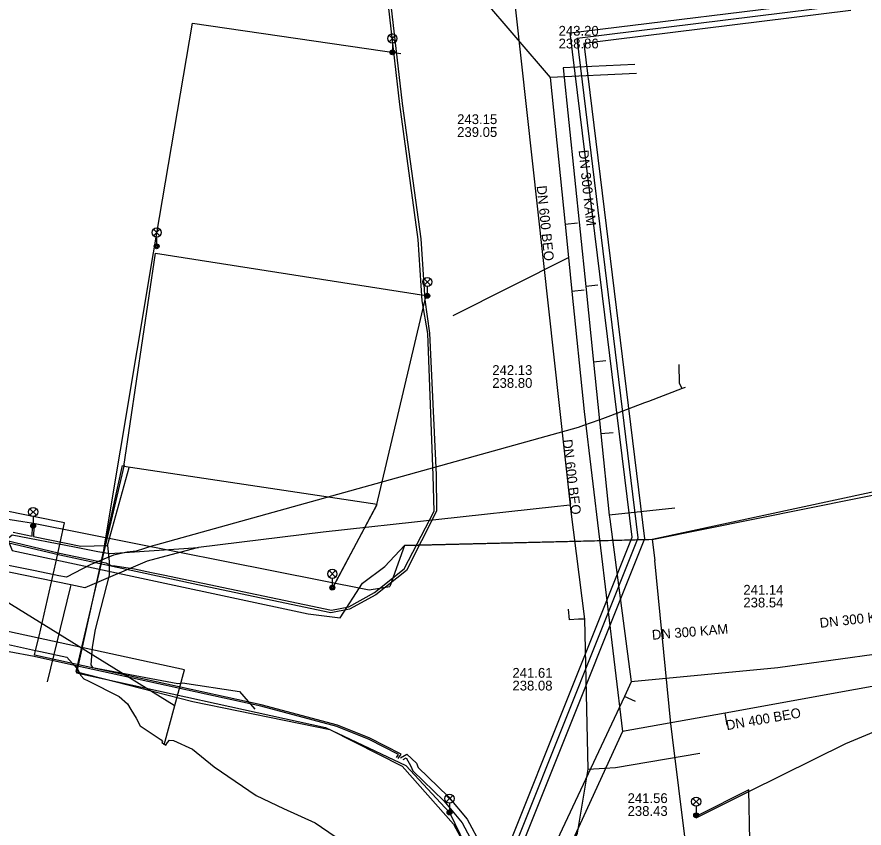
# Model space of a CAD drawing. Extents: x -595540 to -593988, y -1160850 to -1159202.
# Drawn here: x -594708.8 to -594639.7, y -1160802.7 to -1160736.4 of the extents above; entities that cross this region are included whole.
import ezdxf

# ---------------------------------------------------------------- set-up
doc = ezdxf.new("R2010")
doc.units = 0
for name, color, linetype in [('BVK-DESTOVA_popisy', 7, 'Continuous'), ('BVK-DESTOVA_trasa sítě', 7, 'Continuous'), ('BVK-SPLASKOVA_popisy', 7, 'Continuous'), ('BVK-SPLASKOVA_trasa sítě', 7, 'Continuous'), ('BVK-VODOVOD_trasa sítě', 7, 'Continuous'), ('BVK-VODOVOD_trasa zrušené sítě', 7, 'Continuous'), ('CETIN_kabel podzemní', 7, 'Continuous'), ('DESTOVA_trasa neprovozované sítě', 7, 'Continuous'), ('DSP-SDEL-VODAFONE_kabel', 7, 'Continuous'), ('DSP-TSB_kabel VO', 7, 'Continuous'), ('EON-NN_kabel', 7, 'Continuous'), ('EON-VN_kabel', 7, 'Continuous'), ('INNOGY-STL_trasa sítě', 7, 'Continuous'), ('JEDNOTNA_trasa neprovozované sítě', 7, 'Continuous'), ('SPLASKOVA_neprovozovaná  trasa sítě', 7, 'Continuous'), ('TEPLARNY-HORKOVODY_trasa sítě', 7, 'Continuous'), ('TEPLARNY-HORKOVODY_trasa sítě obvodem', 7, 'Continuous'), ('TSB_kabel VO', 7, 'Continuous'), ('TSB_lampy VO', 7, 'Continuous')]:
    doc.layers.add(name, color=color, linetype=linetype)

msp = doc.modelspace()

# ---------------------------------------------------------------- linework, layer by layer
at = {"layer": 'BVK-DESTOVA_popisy'}
for p, q in [((-594672.865, -1160745.299), (-594672.865, -1160745.299)), ((-594669.999, -1160765.785), (-594669.999, -1160765.785)), ((-594658.955, -1160800.738), (-594658.955, -1160800.738))]:
    msp.add_line(p, q, dxfattribs=at)
at = {"layer": 'BVK-DESTOVA_trasa sítě'}
for p, q in [((-594678.505, -1160725.924), (-594665.27, -1160741.36)), ((-594662.5, -1160768.64), (-594659.37, -1160794.78)), ((-594659.37, -1160794.78), (-594673.199, -1160824.964))]:
    msp.add_line(p, q, dxfattribs=at)
for points in [[(-594665.27, -1160741.36), (-594664.05, -1160753.377), (-594663.777, -1160756.059), (-594663.496, -1160758.831), (-594662.5, -1160768.64)], [(-594629.73, -1160789.413), (-594650.996, -1160793.264), (-594659.37, -1160794.78)]]:
    msp.add_lwpolyline(points, dxfattribs=at)
at = {"layer": 'BVK-SPLASKOVA_popisy'}
for p, q in [((-594664.586, -1160737.155), (-594664.586, -1160737.155)), ((-594649.507, -1160782.799), (-594649.507, -1160782.799)), ((-594668.354, -1160789.582), (-594668.354, -1160789.582))]:
    msp.add_line(p, q, dxfattribs=at)
at = {"layer": 'BVK-SPLASKOVA_trasa sítě'}
for p, q in [((-594628.914, -1160787.098), (-594646.696, -1160789.562)), ((-594646.696, -1160789.562), (-594658.656, -1160790.726))]:
    msp.add_line(p, q, dxfattribs=at)
for points in [[(-594664.22, -1160740.58), (-594662.375, -1160758.432), (-594661.736, -1160764.621), (-594661.131, -1160770.472), (-594660.447, -1160777.094), (-594660.401, -1160777.442), (-594658.656, -1160790.726)], [(-594658.656, -1160790.726), (-594659.207, -1160791.9), (-594675.292, -1160826.163)]]:
    msp.add_lwpolyline(points, dxfattribs=at)
at = {"layer": 'BVK-VODOVOD_trasa sítě'}
for p, q in [((-594663.613, -1160776.281), (-594663.911, -1160776.319)), ((-594663.58, -1160776.58), (-594663.613, -1160776.281))]:
    msp.add_line(p, q, dxfattribs=at)
for points in [[(-594663.613, -1160776.281), (-594669.38, -1160723.97), (-594669.93, -1160717.69), (-594661.249, -1160709.131)], [(-594693.98, -1160779.75), (-594694.19, -1160779.79), (-594698.17, -1160780.87), (-594703.26, -1160783.03), (-594704.39, -1160782.8), (-594708.26, -1160782.01), (-594714.11, -1160780.82), (-594715.88, -1160780.46), (-594719.88, -1160779.65), (-594721.92, -1160779.23), (-594723.11, -1160778.99), (-594725.117, -1160778.578), (-594731.58, -1160777.26), (-594732.12, -1160777.15), (-594737.43, -1160776.07), (-594743.19, -1160774.9), (-594744.87, -1160774.56), (-594746.33, -1160774.26), (-594746.73, -1160774.18)], [(-594663.912, -1160776.318), (-594664.927, -1160776.433), (-594683.797, -1160778.497), (-594693.98, -1160779.75)], [(-594663.221, -1160803.49), (-594663.05, -1160803.06), (-594662.18, -1160797.841), (-594662.44, -1160785.61), (-594663.58, -1160776.58)], [(-594704.39, -1160782.8), (-594704.45, -1160783.02), (-594706.326, -1160790.715)], [(-594662.44, -1160785.61), (-594662.963, -1160785.608), (-594663.69, -1160785.657), (-594663.785, -1160784.772)], [(-594662.18, -1160797.841), (-594660.848, -1160797.767), (-594659.951, -1160797.718), (-594653.049, -1160796.526)]]:
    msp.add_lwpolyline(points, dxfattribs=at)
at = {"layer": 'BVK-VODOVOD_trasa zrušené sítě'}
for points in [[(-594752.854, -1160776.76), (-594751.105, -1160777.06), (-594748.338, -1160777.534), (-594744.47, -1160778.367), (-594742.813, -1160778.71), (-594733.059, -1160780.787), (-594725.645, -1160782.365), (-594724.297, -1160782.652), (-594715.831, -1160784.455), (-594714.122, -1160784.819), (-594710.59, -1160779.855), (-594709.193, -1160778.722), (-594704.095, -1160779.697), (-594702.193, -1160780.06)], [(-594702.193, -1160780.06), (-594701.222, -1160780.245), (-594693.98, -1160779.75)]]:
    msp.add_lwpolyline(points, dxfattribs=at)
at = {"layer": 'CETIN_kabel podzemní'}
for points in [[(-594614.74, -1160770.04), (-594615.04, -1160770.08), (-594656.95, -1160779.09)], [(-594656.95, -1160779.09), (-594615.04, -1160770.66)], [(-594729.15, -1160773.11), (-594722.23, -1160774.48), (-594716.27, -1160776.11), (-594715.82, -1160776.21), (-594710.1, -1160777.69), (-594709.18, -1160779.98), (-594685.02, -1160785.16), (-594682.4, -1160785.5), (-594680.6, -1160782.65), (-594678.76, -1160781.31), (-594677.16, -1160779.58)], [(-594715.17, -1160776.82), (-594714.21, -1160776.95), (-594710.24, -1160777.33), (-594707.44, -1160777.75), (-594680.06, -1160783.21), (-594678.37, -1160782.92)], [(-594656.95, -1160779.09), (-594677.16, -1160779.58)], [(-594656.95, -1160779.09), (-594656.72, -1160780.82)], [(-594696.79, -1160795.86), (-594695.13, -1160789.74), (-594730.35, -1160782.08), (-594743.75, -1160779.44), (-594745.55, -1160781.16)], [(-594677.16, -1160779.58), (-594678.37, -1160782.92)], [(-594669.097, -1160843.241), (-594663.31, -1160827.82), (-594660.36, -1160820.17), (-594655.23, -1160805.39), (-594654.25, -1160803.55), (-594655.29, -1160795.22), (-594655.43, -1160794.12), (-594656.72, -1160780.82)]]:
    msp.add_lwpolyline(points, dxfattribs=at)
at = {"layer": 'DESTOVA_trasa neprovozované sítě'}
for p, q in [((-594658.215, -1160741.049), (-594665.27, -1160741.36)), ((-594663.055, -1160753.276), (-594664.05, -1160753.377)), ((-594673.19, -1160760.8), (-594663.777, -1160756.059)), ((-594662.501, -1160758.73), (-594663.496, -1160758.831)), ((-594650.818, -1160794.248), (-594650.996, -1160793.264))]:
    msp.add_line(p, q, dxfattribs=at)
at = {"layer": 'DSP-SDEL-VODAFONE_kabel'}
msp.add_lwpolyline([(-594729.15, -1160773.113), (-594722.23, -1160774.48), (-594716.27, -1160776.11), (-594715.82, -1160776.21), (-594710.1, -1160777.69), (-594709.18, -1160779.98), (-594685.02, -1160785.16), (-594682.4, -1160785.5), (-594680.6, -1160782.65), (-594678.76, -1160781.31), (-594677.16, -1160779.58), (-594657.217, -1160779.099)], dxfattribs=at)
at = {"layer": 'DSP-TSB_kabel VO'}
msp.add_lwpolyline([(-594701.4, -1160779.59), (-594701.27, -1160780.88), (-594701.28, -1160782.01), (-594702.42, -1160786.44), (-594702.66, -1160787.89), (-594702.75, -1160789.32), (-594702.62, -1160789.54), (-594695.67, -1160790.84), (-594695.29, -1160790.81), (-594690.62, -1160791.5), (-594689.38, -1160792.96)], dxfattribs=at)
at = {"layer": 'EON-NN_kabel'}
for points in [[(-594677.681, -1160796.982), (-594677.441, -1160796.627), (-594679.994, -1160795.309), (-594682.644, -1160794.247), (-594688.852, -1160792.584), (-594704.249, -1160789.222), (-594707.373, -1160788.54), (-594707.275, -1160788.15), (-594706.983, -1160786.995), (-594705.609, -1160780.99), (-594704.919, -1160777.725), (-594710.154, -1160776.658)], [(-594677.814, -1160796.894), (-594677.651, -1160796.653), (-594680.044, -1160795.419), (-594682.682, -1160794.361), (-594688.88, -1160792.7), (-594704.104, -1160789.377), (-594707.401, -1160788.658), (-594715.584, -1160787.126), (-594718.158, -1160786.643), (-594718.18, -1160786.969), (-594718.231, -1160786.964), (-594718.283, -1160786.617), (-594724.476, -1160785.113), (-594724.605, -1160785.527), (-594724.649, -1160785.522), (-594724.593, -1160785.086), (-594736.095, -1160782.505), (-594735.913, -1160782.929), (-594736.258, -1160782.837), (-594736.211, -1160782.479), (-594738.267, -1160782.039), (-594738.443, -1160782.001), (-594738.528, -1160782.441)], [(-594714.889, -1160786.456), (-594707.275, -1160788.15), (-594706.884, -1160788.237), (-594704.735, -1160788.708), (-594704.249, -1160789.222), (-594704.116, -1160789.363), (-594704.104, -1160789.377), (-594703.863, -1160789.68), (-594703.588, -1160790.195), (-594703.342, -1160790.475), (-594702.974, -1160790.63), (-594700.456, -1160791.915), (-594699.777, -1160792.503), (-594699.503, -1160792.964), (-594699.076, -1160793.693), (-594698.723, -1160794.32), (-594697.025, -1160795.46), (-594696.913, -1160795.585), (-594696.965, -1160795.657), (-594696.817, -1160795.766)], [(-594696.817, -1160795.766), (-594696.635, -1160795.892), (-594696.508, -1160795.657), (-594696.338, -1160795.471), (-594696.028, -1160795.517), (-594694.455, -1160796.211), (-594692.697, -1160797.646), (-594689.256, -1160799.989), (-594687.05, -1160801.067), (-594684.461, -1160802.241), (-594682.817, -1160803.355), (-594676.972, -1160805.815), (-594674.444, -1160807.132), (-594671.571, -1160808.101), (-594670.694, -1160808.309), (-594670.63, -1160807.823)], [(-594677.498, -1160796.917), (-594676.975, -1160796.61), (-594676.188, -1160797.356), (-594676.055, -1160797.71), (-594673.597, -1160800.089), (-594672.042, -1160801.939), (-594670.883, -1160804.103), (-594670.115, -1160807.718), (-594670.07, -1160808.54), (-594668.99, -1160808.82), (-594660.05, -1160813.59), (-594654.97, -1160816.82), (-594645.26, -1160820.98), (-594634.41, -1160825.25), (-594630.36, -1160826.78), (-594621.88, -1160837.13), (-594619.55, -1160839.54), (-594619.17, -1160839.81)], [(-594677.266, -1160797.064), (-594677.027, -1160796.93), (-594676.642, -1160797.602), (-594676.485, -1160797.99), (-594673.963, -1160800.431), (-594672.458, -1160802.221), (-594671.357, -1160804.277), (-594670.696, -1160807.398), (-594670.63, -1160807.823)]]:
    msp.add_lwpolyline(points, dxfattribs=at)
at = {"layer": 'EON-VN_kabel'}
for points in [[(-594662.229, -1160729.989), (-594667.12, -1160729.9), (-594669.38, -1160730.34), (-594678.6, -1160731.12), (-594678.94, -1160731.82), (-594678.28, -1160735.45), (-594677.36, -1160743.5), (-594675.82, -1160754.54), (-594675.51, -1160759.53), (-594675.12, -1160762.25), (-594674.58, -1160773.81), (-594674.55, -1160776.77), (-594677, -1160781.62), (-594679.5, -1160783.62), (-594681.66, -1160784.77), (-594683.17, -1160785.07), (-594693.66, -1160782.87), (-594705.3, -1160780.38), (-594711.43, -1160778.93)], [(-594711.33, -1160778.78), (-594705.32, -1160780.22), (-594701.539, -1160781.009), (-594701.09, -1160781.21), (-594700.77, -1160781.24), (-594699.19, -1160781.5), (-594697.82, -1160781.8), (-594696.86, -1160781.985), (-594693.62, -1160782.66), (-594683.13, -1160784.86), (-594681.7, -1160784.58), (-594679.61, -1160783.43), (-594677.2, -1160781.48), (-594674.73, -1160776.79), (-594674.81, -1160773.88), (-594675.26, -1160762.28), (-594675.71, -1160759.6), (-594676.05, -1160754.59), (-594677.54, -1160743.57), (-594678.48, -1160735.48)]]:
    msp.add_lwpolyline(points, dxfattribs=at)
at = {"layer": 'INNOGY-STL_trasa sítě'}
for points in [[(-594654.499, -1160766.771), (-594654.726, -1160766.352), (-594654.744, -1160764.801)], [(-594654.253, -1160766.677), (-594654.499, -1160766.771), (-594657.254, -1160767.819)], [(-594657.254, -1160767.819), (-594657.58, -1160767.945), (-594660.361, -1160769.004), (-594660.99, -1160769.244)], [(-594660.99, -1160769.244), (-594661.309, -1160769.354), (-594662.542, -1160769.781), (-594662.997, -1160769.938), (-594697.496, -1160779.549), (-594697.712, -1160779.616), (-594699.069, -1160780.035), (-594699.809, -1160780.116), (-594700.918, -1160780.369), (-594702.827, -1160781.156), (-594704.757, -1160782.173), (-594705.375, -1160782.048), (-594707.316, -1160781.654), (-594709.488, -1160781.213)]]:
    msp.add_lwpolyline(points, dxfattribs=at)
at = {"layer": 'JEDNOTNA_trasa neprovozované sítě'}
msp.add_line((-594695.95, -1160792.66), (-594713.004, -1160782.098), dxfattribs=at)
at = {"layer": 'SPLASKOVA_neprovozovaná  trasa sítě'}
for p, q in [((-594658.374, -1160740.296), (-594664.22, -1160740.58)), ((-594661.381, -1160758.329), (-594662.375, -1160758.432)), ((-594660.741, -1160764.518), (-594661.736, -1160764.621)), ((-594660.137, -1160770.37), (-594661.131, -1160770.472)), ((-594655.086, -1160776.54), (-594660.447, -1160777.094)), ((-594658.302, -1160792.325), (-594659.207, -1160791.9))]:
    msp.add_line(p, q, dxfattribs=at)
at = {"layer": 'TEPLARNY-HORKOVODY_trasa sítě'}
msp.add_lwpolyline([(-594673.738, -1160818.156), (-594658.08, -1160778.97), (-594663.082, -1160738.146), (-594641.28, -1160735.474)], dxfattribs=at)
at = {"layer": 'TEPLARNY-HORKOVODY_trasa sítě obvodem'}
for points in [[(-594674.017, -1160817.506), (-594658.592, -1160778.904), (-594663.639, -1160737.711), (-594641.837, -1160735.039)], [(-594640.723, -1160735.909), (-594662.525, -1160738.581), (-594657.568, -1160779.036), (-594673.459, -1160818.806)]]:
    msp.add_lwpolyline(points, dxfattribs=at)
at = {"layer": 'TSB_kabel VO'}
for points in [[(-594701.67, -1160779.77), (-594697.65, -1160755.68), (-594694.46, -1160736.94), (-594677.46, -1160739.41)], [(-594700.073, -1160773.12), (-594697.49, -1160755.72), (-594675.41, -1160759.17), (-594679.48, -1160776.34), (-594682.997, -1160782.965), (-594679.39, -1160776.23), (-594700.073, -1160773.12)], [(-594700.042, -1160772.991), (-594703.99, -1160789.88), (-594694.45, -1160792.32), (-594683.27, -1160794.6), (-594677.35, -1160797.6), (-594673.17, -1160802.33), (-594669.73, -1160808.67), (-594655.83, -1160815.02), (-594655.98, -1160812.73), (-594649.06, -1160807.96), (-594648.99, -1160803.68), (-594649.067, -1160799.546), (-594653.287, -1160801.646), (-594653.36, -1160801.62)], [(-594709.11, -1160778.49), (-594707.551, -1160778.811), (-594707.523, -1160778.059), (-594707.46, -1160777.971), (-594707.403, -1160778.063), (-594707.432, -1160778.836), (-594703.58, -1160779.63), (-594701.4, -1160779.59), (-594699.637, -1160773.222)], [(-594700.214, -1160773.064), (-594703.92, -1160789.97), (-594683.6, -1160794.44), (-594677.06, -1160797.55), (-594673.492, -1160801.379), (-594670.06, -1160808.45), (-594668.286, -1160816.895), (-594671.042, -1160824.959), (-594678.104, -1160843.241)], [(-594653.36, -1160801.62), (-594653.353, -1160801.814), (-594649.013, -1160799.654), (-594641.15, -1160795.75), (-594637.04, -1160794.04), (-594635.592, -1160793.266), (-594635.52, -1160793.11), (-594635.307, -1160793.119), (-594626.28, -1160788.6), (-594616.629, -1160784.698), (-594616.55, -1160784.37), (-594616.379, -1160784.676), (-594614.52, -1160785.04), (-594611.83, -1160784.88), (-594608.374, -1160784.919), (-594612.222, -1160794.783), (-594612.145, -1160795.255), (-594612.307, -1160795.401), (-594612.997, -1160797.57), (-594612.771, -1160798.266), (-594612.638, -1160799.118)]]:
    msp.add_lwpolyline(points, dxfattribs=at)
at = {"layer": 'TSB_lampy VO'}
for p, q in [((-594678.415, -1160738.45), (-594677.885, -1160737.92)), ((-594678.415, -1160737.92), (-594677.885, -1160738.45)), ((-594678.415, -1160738.45), (-594677.885, -1160737.92)), ((-594678.415, -1160737.92), (-594677.885, -1160738.45)), ((-594678.15, -1160738.56), (-594678.15, -1160739.31)), ((-594678.15, -1160738.56), (-594678.15, -1160739.31)), ((-594697.655, -1160754.29), (-594697.125, -1160753.76)), ((-594697.655, -1160753.76), (-594697.125, -1160754.29)), ((-594697.655, -1160754.29), (-594697.125, -1160753.76)), ((-594697.655, -1160753.76), (-594697.125, -1160754.29)), ((-594697.39, -1160754.4), (-594697.39, -1160755.15)), ((-594697.39, -1160754.4), (-594697.39, -1160755.15)), ((-594675.565, -1160758.33), (-594675.035, -1160757.8)), ((-594675.565, -1160757.8), (-594675.035, -1160758.33)), ((-594675.565, -1160758.33), (-594675.035, -1160757.8)), ((-594675.565, -1160757.8), (-594675.035, -1160758.33)), ((-594675.3, -1160758.44), (-594675.3, -1160759.19)), ((-594675.3, -1160758.44), (-594675.3, -1160759.19)), ((-594707.738, -1160777.112), (-594707.208, -1160776.582)), ((-594707.738, -1160776.582), (-594707.208, -1160777.112)), ((-594707.738, -1160777.112), (-594707.208, -1160776.582)), ((-594707.738, -1160776.582), (-594707.208, -1160777.112)), ((-594707.473, -1160777.222), (-594707.473, -1160777.972)), ((-594707.473, -1160777.222), (-594707.473, -1160777.972)), ((-594683.322, -1160782.165), (-594682.792, -1160781.635)), ((-594683.322, -1160781.635), (-594682.792, -1160782.165)), ((-594683.322, -1160782.165), (-594682.792, -1160781.635)), ((-594683.322, -1160781.635), (-594682.792, -1160782.165)), ((-594683.057, -1160782.275), (-594683.057, -1160783.025)), ((-594683.057, -1160782.275), (-594683.057, -1160783.025)), ((-594673.757, -1160800.519), (-594673.227, -1160799.989)), ((-594673.757, -1160799.989), (-594673.227, -1160800.519)), ((-594673.757, -1160800.519), (-594673.227, -1160799.989)), ((-594673.757, -1160799.989), (-594673.227, -1160800.519)), ((-594673.492, -1160800.629), (-594673.492, -1160801.379)), ((-594673.492, -1160800.629), (-594673.492, -1160801.379)), ((-594653.625, -1160800.76), (-594653.095, -1160800.23)), ((-594653.625, -1160800.23), (-594653.095, -1160800.76)), ((-594653.625, -1160800.76), (-594653.095, -1160800.23)), ((-594653.625, -1160800.23), (-594653.095, -1160800.76)), ((-594653.36, -1160800.87), (-594653.36, -1160801.62)), ((-594653.36, -1160800.87), (-594653.36, -1160801.62))]:
    msp.add_line(p, q, dxfattribs=at)
for centre, radius in [((-594678.15, -1160738.185), 0.375), ((-594678.15, -1160738.185), 0.375), ((-594678.15, -1160739.31), 0.2), ((-594678.15, -1160739.31), 0.2), ((-594678.15, -1160739.31), 0.145), ((-594678.15, -1160739.31), 0.145), ((-594678.15, -1160739.31), 0.0876), ((-594678.15, -1160739.31), 0.0876), ((-594697.39, -1160754.025), 0.375), ((-594697.39, -1160754.025), 0.375), ((-594697.39, -1160755.15), 0.2), ((-594697.39, -1160755.15), 0.2), ((-594697.39, -1160755.15), 0.145), ((-594697.39, -1160755.15), 0.145), ((-594697.39, -1160755.15), 0.0876), ((-594697.39, -1160755.15), 0.0876), ((-594675.3, -1160758.065), 0.375), ((-594675.3, -1160758.065), 0.375), ((-594675.3, -1160759.19), 0.2), ((-594675.3, -1160759.19), 0.2), ((-594675.3, -1160759.19), 0.145), ((-594675.3, -1160759.19), 0.145), ((-594675.3, -1160759.19), 0.0876), ((-594675.3, -1160759.19), 0.0876), ((-594707.473, -1160776.847), 0.375), ((-594707.473, -1160776.847), 0.375), ((-594707.473, -1160777.972), 0.2), ((-594707.473, -1160777.972), 0.2), ((-594707.473, -1160777.972), 0.145), ((-594707.473, -1160777.972), 0.145), ((-594707.473, -1160777.972), 0.0876), ((-594707.473, -1160777.972), 0.0876), ((-594683.057, -1160781.9), 0.375), ((-594683.057, -1160781.9), 0.375), ((-594683.057, -1160783.025), 0.2), ((-594683.057, -1160783.025), 0.2), ((-594683.057, -1160783.025), 0.145), ((-594683.057, -1160783.025), 0.145), ((-594683.057, -1160783.025), 0.0876), ((-594683.057, -1160783.025), 0.0876), ((-594673.492, -1160800.254), 0.375), ((-594673.492, -1160800.254), 0.375), ((-594653.36, -1160800.495), 0.375), ((-594653.36, -1160800.495), 0.375), ((-594673.492, -1160801.379), 0.2), ((-594673.492, -1160801.379), 0.2), ((-594673.492, -1160801.379), 0.145), ((-594673.492, -1160801.379), 0.145), ((-594673.492, -1160801.379), 0.0876), ((-594673.492, -1160801.379), 0.0876), ((-594653.36, -1160801.62), 0.2), ((-594653.36, -1160801.62), 0.2), ((-594653.36, -1160801.62), 0.145), ((-594653.36, -1160801.62), 0.145), ((-594653.36, -1160801.62), 0.0876), ((-594653.36, -1160801.62), 0.0876)]:
    msp.add_circle(centre, radius, dxfattribs=at)

# ---------------------------------------------------------------- texts
at = {"layer": 'BVK-DESTOVA_popisy'}
for s, p in [('243.15', (-594672.865, -1160745.174)), ('239.05', (-594672.865, -1160746.224)), ('242.13', (-594669.999, -1160765.66)), ('238.80', (-594669.999, -1160766.71)), ('241.56', (-594658.955, -1160800.613)), ('238.43', (-594658.955, -1160801.663))]:
    msp.add_text(s, height=0.8, dxfattribs=at).set_placement(p)
for s, rotation, p in [('DN 600 BEO', 275.82188, (-594666.376, -1160750.231)), ('DN 600 BEO', 276.85321, (-594664.271, -1160770.961)), ('DN 400 BEO', 9.79758, (-594650.852, -1160794.666))]:
    msp.add_text(s, height=0.8, rotation=rotation, dxfattribs=at).set_placement(p)
at = {"layer": 'BVK-SPLASKOVA_popisy'}
for s, p in [('243.20', (-594664.586, -1160737.955)), ('238.86', (-594664.586, -1160738.995)), ('241.14', (-594649.507, -1160783.599)), ('238.54', (-594649.507, -1160784.639)), ('241.61', (-594668.354, -1160790.382)), ('238.08', (-594668.354, -1160791.422))]:
    msp.add_text(s, height=0.8, dxfattribs=at).set_placement(p)
for rotation, p in [(275.87918, (-594662.954, -1160747.32)), (6.18794, (-594643.235, -1160786.31)), (4.69825, (-594656.938, -1160787.284))]:
    msp.add_text('DN 300 KAM', height=0.8, rotation=rotation, dxfattribs=at).set_placement(p)

doc.saveas('drawing.dxf')
